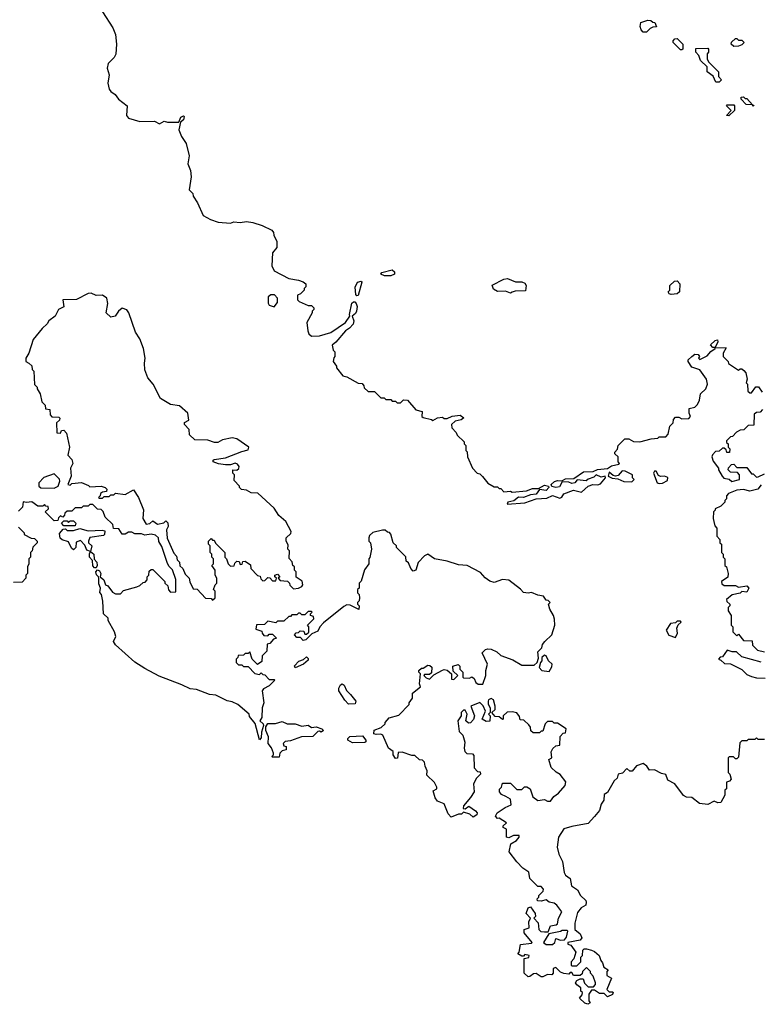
# Model space of a CAD drawing. Extents: x 2494118 to 2687960, y 757339 to 915227.
# Tile 328 of 364: x 2639062 to 2643639, y 880783 to 886866. Entities that reach past the tile are written whole.
import ezdxf

# ---------------------------------------------------------------- set-up
doc = ezdxf.new("R2010")
doc.units = 0

msp = doc.modelspace()

# ---------------------------------------------------------------- linework, layer by layer
at = {"layer": '0CON20XD'}
for points in [[(2639574.5, 886915), (2639638.8, 886815), (2639654, 886775), (2639661.2, 886715), (2639657.1, 886652.9), (2639647.3, 886632.7), (2639608.8, 886595), (2639603.8, 886566.2), (2639616.2, 886525), (2639606.2, 886475), (2639616.1, 886436.1), (2639625, 886423.3), (2639653.3, 886405), (2639673.3, 886375), (2639727.5, 886335), (2639722.5, 886275), (2639735, 886257.5), (2639805, 886236.7), (2639895, 886240), (2639926.2, 886223.8), (2639955, 886240), (2639975, 886232.5), (2640046.7, 886233.3), (2640057.5, 886265), (2640075, 886272.5), (2640078.3, 886268.3), (2640075, 886247.5), (2640057, 886233), (2640046, 886185), (2640062, 886145), (2640091.7, 886101.7), (2640108.8, 886025), (2640102.5, 885975), (2640118, 885935), (2640122.5, 885895), (2640110, 885815), (2640132.5, 885792.5), (2640133.8, 885775), (2640162, 885735), (2640197.3, 885657.3), (2640240.9, 885630.9), (2640290, 885615), (2640365, 885610), (2640385, 885616.7), (2640425, 885613.3), (2640465, 885618.8), (2640503, 885613), (2640560, 885595), (2640620, 885565), (2640631.7, 885551.7), (2640632.5, 885535), (2640652.5, 885495), (2640651.7, 885458.3), (2640623.8, 885425)], [(2642935, 886790), (2642915, 886790), (2642903, 886803), (2642897.5, 886825), (2642901.7, 886848.3), (2642945, 886862.5), (2642961.7, 886861.7), (2642975, 886850), (2642988.3, 886848.3), (2642998.3, 886821.7), (2642975, 886820), (2642958.3, 886811.7), (2642935, 886790)], [(2643155, 886680), (2643145, 886680), (2643100, 886725), (2643100, 886735), (2643111.7, 886748.3), (2643125, 886750), (2643160, 886715), (2643160, 886685), (2643155, 886680)], [(2643475, 886700), (2643460, 886715), (2643461.7, 886728.3), (2643485, 886750), (2643495, 886750), (2643505, 886740), (2643525, 886740), (2643540, 886725), (2643525, 886710), (2643505, 886702.5), (2643475, 886700)], [(2643385, 886480), (2643365, 886480), (2643348.3, 886518.3), (2643310, 886545), (2643310, 886575), (2643270, 886615), (2643260, 886645), (2643240, 886665), (2643241.7, 886688.3), (2643315, 886690), (2643320, 886685), (2643320, 886665), (2643310, 886655), (2643310, 886625), (2643320, 886605), (2643380, 886545), (2643380, 886515), (2643400, 886495), (2643385, 886480)], [(2643445, 886272.5), (2643430, 886275), (2643460, 886305), (2643430, 886335), (2643435, 886340), (2643475, 886340), (2643480, 886335), (2643480, 886305), (2643445, 886272.5)], [(2643595, 886330), (2643590, 886340), (2643551.7, 886341.7), (2643520, 886375), (2643521.7, 886388.3), (2643535, 886390), (2643545, 886380), (2643555, 886380), (2643590, 886340), (2643598.3, 886338.3), (2643595, 886330)], [(2640623.8, 885425), (2640620.8, 885345), (2640634.3, 885314.3), (2640725, 885267.5), (2640786.4, 885256.4), (2640815, 885247.5), (2640830, 885235), (2640830, 885215), (2640820, 885205), (2640820, 885195), (2640798.3, 885171.7), (2640780, 885165), (2640780, 885135), (2640790, 885125), (2640845, 885100), (2640865, 885100), (2640880, 885085), (2640880, 885075), (2640870, 885065), (2640870, 885055), (2640837.5, 884995), (2640843, 884943), (2640850, 884925), (2640865, 884910), (2640915, 884912.5), (2640985, 884933.8), (2641076.7, 884995), (2641102.5, 885035), (2641100, 885045), (2641115.7, 885114.3), (2641125, 885123.8), (2641133.6, 885123.6), (2641142.1, 885112.1), (2641148.1, 885095), (2641144.4, 885065.6), (2641138.1, 885051.9), (2641117.5, 885035), (2641127.1, 885005), (2641124.2, 884985), (2641100.6, 884959.4), (2641075.8, 884944.2), (2641016.7, 884873.3), (2640993.3, 884855), (2641000, 884825), (2641010, 884815), (2641010, 884785), (2641003, 884777), (2641000, 884755), (2641020, 884725), (2641020, 884715), (2641060, 884665), (2641085, 884660), (2641155, 884620), (2641178.3, 884618.3), (2641190, 884605), (2641191.7, 884591.7), (2641215, 884570), (2641255, 884570), (2641295, 884530), (2641315, 884530), (2641325, 884520), (2641355, 884520), (2641365, 884510), (2641385, 884510), (2641395, 884500), (2641415, 884500), (2641435, 884517.5), (2641460, 884515), (2641510, 884455), (2641550, 884445), (2641547.5, 884415), (2641555, 884407.5), (2641606.7, 884396.7), (2641615, 884390), (2641645, 884406.7), (2641675, 884410), (2641685, 884402.5), (2641705, 884402.5), (2641735, 884417.5), (2641785, 884423.3), (2641807, 884407), (2641790, 884395), (2641753.6, 884386.4), (2641730, 884365), (2641732.5, 884345), (2641760, 884315), (2641765, 884300), (2641808.3, 884258.3), (2641810, 884245), (2641820, 884235), (2641820, 884205), (2641827, 884197), (2641830, 884165), (2641860, 884095), (2641890, 884065), (2641905, 884060), (2641923, 884043), (2641955, 884002.5), (2641995, 883980), (2642015, 883980), (2642025, 883970), (2642035, 883970), (2642055, 883950), (2642095, 883952.5), (2642105, 883947.5), (2642195, 883956.2), (2642230.5, 883969.5), (2642269.3, 883970.7), (2642305, 883991.1), (2642330, 883985), (2642332.5, 883975), (2642315, 883958.2), (2642275, 883963.8), (2642254.6, 883935.4), (2642219.4, 883930.6), (2642176.4, 883913.6), (2642144.4, 883915.6), (2642116.8, 883893.2), (2642080, 883885), (2642075, 883873.3), (2642185, 883880.8), (2642255, 883906), (2642320, 883910), (2642355, 883926.2), (2642399.3, 883910.7), (2642413, 883917), (2642425, 883937.5), (2642485, 883958.8), (2642535, 883947.5), (2642576.4, 883983.6), (2642605, 883993.8), (2642635, 883993.3), (2642650.7, 883999.3), (2642682.5, 884035), (2642680, 884045), (2642655, 884040), (2642625, 884054.3), (2642610, 884040), (2642575, 884028.2), (2642562.3, 884017.7), (2642507.5, 884022.5), (2642492, 884005), (2642475, 884001.1), (2642455, 884008.8), (2642415, 884010), (2642399.2, 883980.8), (2642375, 883975.4), (2642351.9, 883981.9), (2642346.2, 883995), (2642366.6, 884013.4), (2642385, 884020), (2642413, 884017), (2642435, 884028.8), (2642487.7, 884032.3), (2642547.5, 884072.5), (2642605.6, 884074.4), (2642632.3, 884087.7), (2642695, 884092.5), (2642720, 884110), (2642765, 884120), (2642770, 884125), (2642760, 884135), (2642760, 884165), (2642740, 884185), (2642740, 884195), (2642757, 884213), (2642760, 884235), (2642803, 884277), (2642827, 884277), (2642855, 884260), (2642895, 884257.5), (2642965, 884277.5), (2643005, 884280), (2643015, 884290), (2643055, 884290), (2643070, 884305), (2643080, 884355), (2643100, 884375), (2643103, 884397), (2643115, 884410), (2643135, 884410), (2643155, 884400), (2643198.3, 884401.7), (2643207.5, 884415), (2643200, 884435), (2643200, 884465), (2643235, 884472.5), (2643251.2, 884488.8), (2643263.3, 884515), (2643270, 884555), (2643302.5, 884585), (2643312.5, 884615), (2643307.5, 884645), (2643265, 884702.5), (2643215, 884720), (2643192.5, 884755), (2643193.3, 884765), (2643215, 884786.2), (2643235, 884800), (2643255, 884797.5), (2643262.5, 884785), (2643257.5, 884775), (2643265, 884767.5), (2643310.7, 884789.3), (2643333.6, 884816.4), (2643360, 884835), (2643360, 884840), (2643345, 884840), (2643331.7, 884858.3), (2643360, 884885), (2643375, 884887.5), (2643377.5, 884875), (2643360, 884840), (2643428.3, 884838.3), (2643410, 884805), (2643410, 884785), (2643440, 884755), (2643441.7, 884741.7), (2643505, 884700), (2643515, 884710), (2643525, 884710), (2643538.3, 884698.3), (2643550, 884685), (2643557.5, 884645), (2643552.5, 884622.5), (2643560, 884615), (2643561.7, 884571.7), (2643575, 884560), (2643585, 884560), (2643611.7, 884598.3), (2643628.3, 884598.3), (2643650, 884565)], [(2641315.9, 885284.1), (2641293.3, 885295), (2641300, 885305), (2641365, 885321.2), (2641377.7, 885307.7), (2641378.8, 885295), (2641355, 885284.2), (2641315.9, 885284.1)], [(2641145, 885160), (2641139.2, 885169.2), (2641135.6, 885214.4), (2641150, 885245), (2641171.7, 885251.7), (2641176.7, 885245), (2641155, 885161.2), (2641145, 885160)], [(2642095, 885177.5), (2642065, 885190), (2642015, 885187.5), (2641990.7, 885200.7), (2641983, 885227), (2642055, 885262.5), (2642077, 885267), (2642127, 885247), (2642165, 885247.5), (2642185, 885237.5), (2642192.5, 885225), (2642188.3, 885191.7), (2642125, 885190), (2642105, 885182.5), (2642095, 885177.5)], [(2643088.3, 885168.3), (2643075, 885172.5), (2643070, 885185), (2643080, 885195), (2643080, 885225), (2643108.3, 885251.7), (2643125, 885252.5), (2643142.5, 885235), (2643140, 885185), (2643125, 885172.5), (2643088.3, 885168.3)], [(2640255, 883280), (2640270, 883295), (2640270, 883335), (2640260, 883345), (2640270, 883375), (2640280, 883385), (2640280, 883415), (2640270, 883435), (2640270, 883465), (2640250, 883495), (2640260, 883505), (2640260, 883535), (2640250, 883545), (2640250, 883565), (2640240, 883575), (2640240, 883615), (2640230, 883625), (2640230, 883645), (2640245, 883660), (2640255, 883650), (2640265, 883650), (2640271.7, 883631.7), (2640330, 883575), (2640330, 883545), (2640340, 883535), (2640350, 883505), (2640365, 883490), (2640388.3, 883491.7), (2640391.7, 883508.3), (2640405, 883520), (2640418.3, 883518.3), (2640425, 883500), (2640438.3, 883501.7), (2640441.7, 883518.3), (2640455, 883520), (2640488.3, 883498.3), (2640490, 883475), (2640531.7, 883431.7), (2640548.3, 883428.3), (2640551.7, 883411.7), (2640565, 883400), (2640578.3, 883401.7), (2640595, 883420), (2640608.3, 883418.3), (2640625, 883400), (2640645, 883400), (2640650, 883415), (2640640, 883425), (2640640, 883435), (2640655, 883440), (2640670, 883425), (2640660, 883415), (2640671.7, 883401.7), (2640718.3, 883398.3), (2640730, 883385), (2640731.7, 883371.7), (2640755, 883350), (2640785, 883353.3), (2640806.7, 883365), (2640812.5, 883375), (2640808.3, 883398.3), (2640771.7, 883421.7), (2640770, 883455), (2640760, 883465), (2640760, 883485), (2640750, 883495), (2640747, 883517), (2640728.3, 883538.3), (2640730, 883585), (2640720, 883595), (2640721.7, 883621.7), (2640710, 883645), (2640710, 883665), (2640738.3, 883691.7), (2640740, 883705), (2640706.7, 883765), (2640663.6, 883803.6), (2640635, 883847.5), (2640535, 883940), (2640493, 883943), (2640465, 883960), (2640433, 883963), (2640420, 883975), (2640420, 883985), (2640388.3, 884018.3), (2640390, 884055), (2640380, 884065), (2640380, 884085), (2640405, 884082.5), (2640417.1, 884092.9), (2640419.2, 884105), (2640409.3, 884119.3), (2640395, 884127.1), (2640365, 884116.2), (2640335, 884116), (2640291.7, 884121.7), (2640257.5, 884135), (2640257.5, 884145), (2640265, 884150), (2640335, 884158.6), (2640435, 884197.5), (2640475, 884209.4), (2640477.8, 884225), (2640405, 884277.1), (2640375, 884282), (2640315, 884270), (2640287, 884253), (2640267, 884253), (2640225, 884267.5), (2640145, 884270), (2640111.7, 884301.7), (2640110, 884335), (2640080, 884365), (2640081.7, 884378.3), (2640107, 884393), (2640101.2, 884435), (2640049.7, 884479.7), (2639995, 884488.8), (2639932.5, 884525), (2639887.5, 884615), (2639854.1, 884654.1), (2639836.4, 884703.6), (2639833.3, 884745), (2639838.8, 884775), (2639827.5, 884835), (2639804, 884895), (2639778.8, 884935), (2639737.5, 885055), (2639725, 885073.8), (2639695, 885084), (2639673.6, 885066.4), (2639653.3, 885035), (2639625, 885027.5), (2639597.5, 885055), (2639607.1, 885112.9), (2639601.2, 885145), (2639575, 885164), (2639535, 885161.4), (2639505, 885176.5), (2639485, 885174), (2639413, 885137), (2639330, 885135), (2639335, 885092.5), (2639302.5, 885075), (2639282.5, 885035), (2639242.5, 885005), (2639233, 884987), (2639200.7, 884959.3), (2639145, 884890), (2639120, 884805), (2639100, 884775), (2639100, 884755), (2639120, 884745), (2639137, 884727), (2639140, 884705), (2639150, 884695), (2639153, 884613), (2639170, 884595), (2639170, 884585), (2639190, 884555), (2639200, 884505), (2639220, 884485), (2639221.7, 884461.7), (2639248.3, 884458.3), (2639250, 884425), (2639261.7, 884411.7), (2639305, 884410), (2639310, 884405), (2639308.3, 884391.7), (2639290, 884375), (2639293, 884313), (2639315, 884312.5), (2639321.7, 884328.3), (2639335, 884330), (2639351.7, 884311.7), (2639370, 884225), (2639360, 884175), (2639385, 884150), (2639390, 884125), (2639377.5, 884095), (2639380, 884045), (2639360, 883995), (2639375, 883990), (2639385, 884000), (2639445, 884007.5), (2639488.3, 883988.3), (2639495, 883980), (2639565, 883983.3), (2639590, 883975), (2639600, 883965), (2639598.3, 883951.7), (2639575, 883947.5), (2639561.7, 883938.3), (2639560, 883925), (2639550, 883915), (2639555, 883910), (2639575, 883910), (2639585, 883920), (2639615, 883920), (2639625, 883930), (2639645, 883930), (2639655, 883940), (2639715, 883932.5), (2639765, 883962.5), (2639796, 883915), (2639827, 883837), (2639823.9, 883783.9), (2639845, 883750), (2639866.7, 883753.3), (2639885, 883770), (2639915, 883750), (2639952.5, 883757.5), (2639965, 883770), (2639978.3, 883758.3), (2639980, 883735), (2639970, 883715), (2639973, 883663), (2640015, 883570), (2640031.7, 883551.7), (2640035, 883530), (2640050, 883515), (2640051.7, 883491.7), (2640070, 883475), (2640085, 883440), (2640110, 883415), (2640113, 883393), (2640135, 883350), (2640158.3, 883348.3), (2640211.7, 883291.7), (2640245, 883290), (2640255, 883280)], [(2640635, 885092.5), (2640655, 885120), (2640656.4, 885146.4), (2640637, 885167), (2640615, 885166.7), (2640597.5, 885155), (2640597.5, 885115), (2640605, 885102.5), (2640635, 885092.5)], [(2643651.7, 884458.3), (2643638.3, 884441.7), (2643615, 884440), (2643601.7, 884428.3), (2643598.3, 884361.7), (2643565, 884360), (2643538.3, 884331.7), (2643515, 884330), (2643491.7, 884318.3), (2643468.3, 884291.7), (2643455, 884290), (2643430, 884265), (2643430, 884255), (2643440, 884245), (2643440, 884225), (2643450, 884215), (2643448.3, 884191.7), (2643431.7, 884191.7), (2643428.3, 884208.3), (2643415, 884220), (2643405, 884220), (2643385, 884200), (2643361.7, 884198.3), (2643343, 884177), (2643340, 884165), (2643348.3, 884138.3), (2643380, 884095), (2643380, 884085), (2643402.5, 884045), (2643413.9, 884033.9), (2643447, 884027), (2643463.6, 884013.6), (2643510, 884025), (2643510, 884055), (2643498.3, 884068.3), (2643455, 884070), (2643440, 884085), (2643441.7, 884098.3), (2643461.7, 884118.3), (2643475, 884120), (2643495, 884100), (2643555, 884100), (2643585, 884060), (2643595, 884060), (2643615, 884040), (2643625, 884042.5), (2643665, 884060)], [(2642845, 884010), (2642860, 884025), (2642850, 884035), (2642850, 884055), (2642805, 884076.2), (2642785, 884078.8), (2642760.5, 884049.5), (2642745, 884045.8), (2642730, 884050), (2642705, 884070), (2642700, 884045), (2642723, 884033), (2642759.3, 884029.3), (2642795, 884012.5), (2642845, 884010)], [(2639275, 883972.5), (2639300, 883985), (2639310, 884015), (2639308.3, 884028.3), (2639275, 884060), (2639211.7, 884038.3), (2639180, 884005), (2639180, 883985), (2639193, 883973), (2639275, 883972.5)], [(2643015, 884000), (2643035, 884003.3), (2643065, 884020), (2643068.3, 884038.3), (2643046.7, 884046.7), (2643023, 884043), (2643010, 884050), (2642995, 884077.5), (2642985, 884077.5), (2642980, 884065), (2643002.5, 884005), (2643015, 884000)], [(2643645, 883992.5), (2643623.6, 883966.4), (2643575, 883952.5), (2643535, 883963.3), (2643495, 883960), (2643441.7, 883938.3), (2643430, 883925), (2643430, 883905), (2643420, 883895), (2643420, 883885), (2643395, 883860), (2643360, 883845), (2643360, 883835), (2643350, 883825), (2643347.5, 883785), (2643352.5, 883765), (2643358.3, 883738.3), (2643370, 883725), (2643370, 883675), (2643390, 883655), (2643390, 883635), (2643400, 883625), (2643400, 883575), (2643410, 883565), (2643410, 883545), (2643420, 883535), (2643420, 883495), (2643430, 883485), (2643440, 883445), (2643438.3, 883421.7), (2643400, 883395), (2643401.7, 883381.7), (2643415, 883370), (2643485, 883370), (2643505, 883360), (2643555, 883367.5), (2643567.5, 883355), (2643555, 883330), (2643525, 883332.5), (2643515, 883323.3), (2643465, 883312.5), (2643430, 883285), (2643431.7, 883271.7), (2643450, 883255), (2643450, 883245), (2643440, 883235), (2643440, 883215), (2643460, 883185), (2643460, 883125), (2643470, 883115), (2643470, 883085), (2643495, 883060), (2643505, 883070), (2643535, 883030), (2643588.3, 883028.3), (2643591.7, 883001.7), (2643621.7, 882971.7), (2643665, 882960)], [(2641605, 883548.8), (2641585, 883563.3), (2641565, 883553.3), (2641525, 883512.5), (2641510, 883465), (2641495, 883460), (2641480, 883475), (2641465, 883510), (2641451.7, 883521.7), (2641448.3, 883548.3), (2641390, 883605), (2641390, 883615), (2641370, 883635), (2641357, 883687), (2641348.3, 883698.3), (2641335, 883700), (2641321.7, 883711.7), (2641305, 883712.5), (2641245, 883697.5), (2641225, 883680), (2641220, 883665), (2641220, 883645), (2641230, 883635), (2641237.5, 883595), (2641227, 883543), (2641220, 883535), (2641220, 883505), (2641193, 883467), (2641171.7, 883398.3), (2641160, 883385), (2641160, 883355), (2641150, 883345), (2641150, 883325), (2641160, 883315), (2641162.5, 883295), (2641160, 883275), (2641150, 883265), (2641150, 883255), (2641160, 883245), (2641158.3, 883221.7), (2641105, 883250), (2641085, 883251.2), (2641065, 883241.2), (2640940, 883140), (2640916.7, 883115), (2640905, 883087.5), (2640867.5, 883072.5), (2640830, 883035), (2640815, 883030), (2640798.3, 883048.3), (2640775, 883050), (2640760, 883065), (2640771.7, 883078.3), (2640785, 883080), (2640795, 883090), (2640818.3, 883088.3), (2640825, 883070), (2640835, 883070), (2640848.3, 883081.7), (2640850, 883115), (2640840, 883125), (2640880, 883165), (2640878.3, 883178.3), (2640860, 883185), (2640860, 883195), (2640870, 883205), (2640865, 883210), (2640845, 883210), (2640825, 883190), (2640805, 883190), (2640795, 883200), (2640785, 883200), (2640775, 883190), (2640745, 883190), (2640735, 883180), (2640725, 883180), (2640695, 883150), (2640655, 883150), (2640645, 883140), (2640595, 883150), (2640575, 883130), (2640525, 883126.7), (2640521.7, 883101.7), (2640558.3, 883088.3), (2640560, 883075), (2640571.7, 883061.7), (2640595, 883060), (2640605, 883070), (2640625, 883070), (2640650, 883045), (2640631.7, 883038.3), (2640608.3, 883011.7), (2640591.7, 883008.3), (2640590, 882965), (2640560, 882935), (2640558.3, 882901.7), (2640531.7, 882881.7), (2640500, 882915), (2640485, 882960), (2640475, 882950), (2640455, 882950), (2640445, 882940), (2640411.7, 882938.3), (2640410, 882925), (2640400, 882915), (2640400, 882895), (2640415, 882880), (2640435, 882880), (2640445, 882870), (2640475, 882870), (2640515, 882827.5), (2640545, 882820), (2640555, 882830), (2640565, 882820), (2640578.3, 882818.3), (2640605, 882790), (2640635, 882790), (2640640, 882785), (2640605, 882750), (2640568.8, 882731.2), (2640560, 882720), (2640572, 882645), (2640561.4, 882615), (2640559.2, 882555), (2640547.5, 882535), (2640567.5, 882515), (2640570, 882505), (2640556.2, 882465), (2640555, 882430), (2640545, 882417.5), (2640518.3, 882518.3), (2640481.7, 882561.7), (2640480, 882575), (2640410, 882635), (2640375, 882652.5), (2640345, 882657.5), (2640275, 882692.5), (2640235, 882697.5), (2640155, 882727.5), (2640115, 882732.5), (2640065, 882757.5), (2639925, 882810), (2639835, 882856.7), (2639775, 882896.7), (2639653.6, 883003.6), (2639642.5, 883025), (2639656.7, 883055), (2639647.5, 883085), (2639610, 883155), (2639608.3, 883168.3), (2639580, 883195), (2639577, 883273), (2639567.5, 883315), (2639558.3, 883328.3), (2639562.5, 883355), (2639550.7, 883380.7), (2639552.5, 883415), (2639550, 883425), (2639536.2, 883436.2), (2639533.3, 883455), (2639543, 883467), (2639555, 883461.2), (2639563.8, 883445), (2639560, 883425), (2639583.3, 883405), (2639592.5, 883375), (2639607.7, 883367.7), (2639635, 883330), (2639655, 883320), (2639685, 883320), (2639705, 883340), (2639787, 883363), (2639805, 883370), (2639825, 883390), (2639838.3, 883391.7), (2639850, 883405), (2639850, 883425), (2639860, 883435), (2639861.7, 883458.3), (2639875, 883470), (2639885, 883470), (2639960, 883395), (2639960, 883385), (2639978.3, 883368.3), (2639983, 883343), (2639995, 883330), (2640028.3, 883331.7), (2640027, 883407), (2640007, 883467), (2639985, 883490), (2639973, 883513), (2639941.7, 883611.7), (2639923, 883643), (2639920, 883665), (2639901.7, 883681.7), (2639875, 883687.5), (2639835, 883682.5), (2639815, 883690), (2639775, 883690), (2639755, 883700), (2639735, 883700), (2639715, 883687.5), (2639695, 883687.5), (2639675, 883720), (2639641.7, 883721.7), (2639638.3, 883748.3), (2639591.7, 883791.7), (2639578.3, 883828.3), (2639565, 883840), (2639543, 883843), (2639515, 883870), (2639495, 883870), (2639485, 883860), (2639455, 883860), (2639445, 883850), (2639405, 883850), (2639385, 883830), (2639355, 883830), (2639341.7, 883818.3), (2639340, 883805), (2639328.3, 883791.7), (2639315, 883800), (2639301.7, 883788.3), (2639298.3, 883771.7), (2639275, 883770), (2639220, 883825), (2639240, 883845), (2639238.3, 883858.3), (2639225, 883860), (2639215, 883870), (2639205, 883860), (2639175, 883860), (2639137, 883887), (2639105, 883882.5), (2639085, 883887.5), (2639080, 883855), (2639055, 883830)], [(2639055, 883730), (2639090, 883695), (2639090, 883685), (2639133, 883663), (2639155, 883660), (2639170, 883645), (2639170, 883635), (2639143, 883607), (2639140, 883585), (2639130, 883575), (2639130, 883545), (2639120, 883535), (2639120, 883505), (2639110, 883485), (2639110, 883445), (2639100, 883435), (2639100, 883415), (2639078.3, 883391.7), (2639025, 883390)], [(2639535, 883480), (2639525, 883480), (2639515, 883492.5), (2639512.5, 883525), (2639493.8, 883545), (2639493.3, 883566.7), (2639500, 883580), (2639478.3, 883588.3), (2639465, 883620), (2639438.3, 883648.3), (2639411.7, 883638.3), (2639410, 883605), (2639395, 883590), (2639381.7, 883601.7), (2639365, 883640), (2639325, 883652.5), (2639313.6, 883663.6), (2639308.3, 883691.7), (2639331.7, 883718.3), (2639345, 883720), (2639355, 883710), (2639395, 883710), (2639435, 883722.5), (2639485, 883707.5), (2639572.5, 883712.5), (2639588.3, 883708.3), (2639587.5, 883685), (2639580.7, 883679.3), (2639495, 883667.5), (2639487.5, 883645), (2639487.5, 883635), (2639508.8, 883615), (2639500, 883580), (2639520, 883565), (2639523, 883533), (2639540, 883515), (2639542, 883495), (2639535, 883480)], [(2639405, 883740), (2639335, 883740), (2639320, 883755), (2639335, 883770), (2639355, 883770), (2639365, 883760), (2639375, 883770), (2639395, 883770), (2639410, 883755), (2639405, 883740)], [(2643665, 882420), (2643625, 882420), (2643615, 882430), (2643605, 882420), (2643565, 882420), (2643555, 882410), (2643525, 882410), (2643511.7, 882398.3), (2643505, 882310), (2643495, 882300), (2643485, 882300), (2643473, 882313), (2643447.5, 882312.5), (2643440, 882305), (2643440, 882215), (2643450, 882205), (2643460, 882175), (2643448.3, 882161.7), (2643430, 882155), (2643430, 882115), (2643420, 882105), (2643420, 882075), (2643395, 882030), (2643377, 882027), (2643355, 882037.5), (2643315, 882017.5), (2643263, 882023), (2643215, 882060), (2643183.6, 882063.6), (2643165, 882072.5), (2643110, 882145), (2643067, 882167), (2643055, 882202.5), (2643028.3, 882208.3), (2642985, 882232.5), (2642955, 882230), (2642937.5, 882255), (2642915, 882270), (2642873.9, 882256.1), (2642847, 882223), (2642833, 882223), (2642815, 882240), (2642788.3, 882211.7), (2642760, 882205), (2642755, 882180), (2642737, 882163), (2642695, 882092.5), (2642675, 882080), (2642672.5, 882045), (2642655, 882020), (2642645, 881980), (2642615, 881943.3), (2642575, 881900), (2642475, 881882.5), (2642425, 881867.5), (2642392.5, 881815), (2642383, 881753), (2642395, 881710), (2642417.5, 881665), (2642427, 881597), (2642435, 881580), (2642465, 881560), (2642472.5, 881515), (2642509.5, 881489.5), (2642527.5, 881455), (2642560, 881425), (2642562.5, 881415), (2642560, 881395), (2642531.7, 881378.3), (2642509.3, 881350.7), (2642493.3, 881285), (2642492.5, 881245), (2642525, 881217.5), (2642536.7, 881193.3), (2642525, 881180), (2642450, 881165), (2642450, 881155), (2642468.3, 881148.3), (2642500, 881105), (2642487, 881063), (2642470, 881045), (2642470, 881025), (2642475, 881020), (2642505, 881020), (2642530, 881045), (2642530, 881075), (2642540, 881085), (2642543, 881117), (2642550, 881125), (2642565, 881126.7), (2642595, 881117.5), (2642615, 881110), (2642642.5, 881085), (2642653, 881053), (2642665, 881040), (2642671.7, 881011.7), (2642700, 880995), (2642690, 880985), (2642691.7, 880961.7), (2642720, 880945), (2642690, 880875), (2642705, 880860), (2642725, 880860), (2642730, 880855), (2642726.4, 880843.6), (2642695, 880830), (2642675, 880850), (2642645, 880850), (2642615, 880870), (2642595, 880870), (2642580, 880845), (2642580, 880805), (2642587, 880793), (2642573, 880783), (2642555, 880790), (2642521.7, 880821.7), (2642538.3, 880841.7), (2642540, 880855), (2642530, 880865), (2642530, 880885), (2642505, 880902.5), (2642497.5, 880915), (2642505, 880930), (2642525, 880940), (2642545, 880940), (2642553, 880913), (2642575, 880890), (2642608.3, 880891.7), (2642620, 880905), (2642620, 880915), (2642607, 880957), (2642590, 880975), (2642590, 880985), (2642565, 881010), (2642550, 880995), (2642540, 880985), (2642538.3, 880971.7), (2642525, 880960), (2642485, 880960), (2642475, 880980), (2642465, 880980), (2642455, 880970), (2642425, 880972.5), (2642405, 880982.5), (2642375, 881010), (2642360, 881005), (2642360, 880975), (2642350, 880965), (2642325, 880967.5), (2642295, 880953.3), (2642285, 880952.5), (2642255, 880972.5), (2642238.3, 880971.7), (2642215.9, 880954.1), (2642205, 880953.3), (2642180, 880975), (2642180, 881065), (2642208.3, 881071.7), (2642210, 881085), (2642185, 881090), (2642175, 881080), (2642165, 881080), (2642140, 881095), (2642150, 881105), (2642157, 881153), (2642225, 881160), (2642230, 881165), (2642180, 881225), (2642180, 881245), (2642210, 881255), (2642208.3, 881291.7), (2642220, 881315), (2642192.5, 881345), (2642205, 881380), (2642220, 881385), (2642247.5, 881345), (2642250, 881325), (2642240, 881315), (2642267, 881287), (2642270, 881245), (2642283, 881233), (2642305, 881230), (2642328.3, 881231.7), (2642343, 881267), (2642377, 881273), (2642385, 881280), (2642392.5, 881315), (2642412.5, 881355), (2642382.5, 881395), (2642365, 881407.5), (2642335, 881413.3), (2642315, 881427.5), (2642285, 881420), (2642261.7, 881421.7), (2642260, 881435), (2642270, 881445), (2642270, 881455), (2642298.3, 881481.7), (2642300, 881495), (2642285, 881510), (2642265, 881510), (2642215, 881560), (2642209.3, 881599.3), (2642172.5, 881625), (2642135, 881662.5), (2642087.5, 881725), (2642096.7, 881775), (2642132.5, 881795), (2642150, 881815), (2642150, 881825), (2642115, 881826.7), (2642085, 881812.5), (2642070, 881815), (2642070, 881865), (2642050, 881875), (2642050, 881885), (2642070, 881905), (2642025, 881932.5), (2642015, 881930), (2642002.5, 881945), (2642013.9, 881966.1), (2642061.7, 881998.3), (2642100, 882015), (2642095, 882050), (2642067, 882067), (2642039.3, 882079.3), (2642027.5, 882095), (2642028.3, 882111.7), (2642040, 882125), (2642045, 882150), (2642095, 882150), (2642135, 882110), (2642165, 882110), (2642183, 882127), (2642197, 882127), (2642217.5, 882115), (2642234, 882064), (2642265, 882042.5), (2642305, 882047.5), (2642325, 882037.5), (2642341.7, 882038.3), (2642363.6, 882066.4), (2642393, 882087), (2642432.5, 882135), (2642437, 882157), (2642403, 882203), (2642377, 882217), (2642347, 882247), (2642332.5, 882295), (2642350, 882305), (2642347, 882343), (2642357, 882363), (2642375, 882380), (2642400, 882385), (2642403, 882437), (2642421.7, 882458.3), (2642435, 882460), (2642440, 882485), (2642385, 882520), (2642365, 882520), (2642355, 882530), (2642325, 882530), (2642310, 882515), (2642295, 882470), (2642285, 882470), (2642275, 882460), (2642235, 882460), (2642221.7, 882471.7), (2642220, 882495), (2642209.3, 882509.3), (2642178.3, 882538.3), (2642155, 882540), (2642151.7, 882561.7), (2642133.6, 882583.6), (2642105, 882590), (2642075, 882587.5), (2642050, 882565), (2642050, 882545), (2642045, 882542.5), (2642025, 882560), (2642001.7, 882561.7), (2641980, 882585), (2642000, 882605), (2642000, 882625), (2641990, 882665), (2641975, 882672.5), (2641960, 882665), (2641957.5, 882655), (2641958.3, 882638.3), (2641970, 882615), (2641970, 882585), (2641960, 882575), (2641970, 882565), (2641968.3, 882531.7), (2641945, 882530), (2641920, 882545), (2641940, 882595), (2641927, 882627), (2641905, 882647.5), (2641850, 882625), (2641872.5, 882565), (2641867, 882543), (2641848.3, 882521.7), (2641835, 882520), (2641820, 882535), (2641827.5, 882575), (2641815, 882600), (2641805, 882600), (2641790, 882585), (2641790, 882565), (2641770, 882535), (2641778.3, 882468.3), (2641800, 882445), (2641813, 882403), (2641808.8, 882365), (2641813.3, 882345), (2641825, 882333.3), (2641860.7, 882330.7), (2641869.3, 882319.3), (2641870, 882245), (2641891.7, 882221.7), (2641908.3, 882218.3), (2641910, 882205), (2641885, 882180), (2641867.5, 882145), (2641870, 882095), (2641849.3, 882060.7), (2641805, 882010), (2641802.5, 881992.5), (2641815, 881990), (2641837, 882007), (2641878.3, 881978.3), (2641890, 881965), (2641887, 881953), (2641865, 881940), (2641845, 881957.5), (2641805, 881970), (2641791.7, 881958.3), (2641775, 881957.5), (2641728.3, 881938.3), (2641710.3, 881960.3), (2641685, 882022.5), (2641645, 882037.5), (2641629.3, 882059.3), (2641618.3, 882101.7), (2641640, 882115), (2641640, 882125), (2641625, 882152.5), (2641578.3, 882198.3), (2641580, 882225), (2641567.5, 882255), (2641565, 882280), (2641551.7, 882291.7), (2641533, 882293), (2641505, 882320), (2641485, 882320), (2641425, 882340), (2641401.7, 882338.3), (2641397, 882303), (2641385, 882302.5), (2641370, 882325), (2641370, 882345), (2641342.5, 882365), (2641306.4, 882446.4), (2641295, 882452.5), (2641265, 882450), (2641250, 882455), (2641253.6, 882476.4), (2641296.4, 882493.6), (2641320, 882515), (2641320, 882525), (2641345, 882552.5), (2641405, 882570), (2641470, 882635), (2641470, 882645), (2641490, 882675), (2641490, 882705), (2641540, 882745), (2641532.5, 882762.5), (2641540, 882825), (2641530, 882835), (2641530, 882845), (2641545, 882860), (2641555, 882860), (2641585, 882877.5), (2641597, 882877), (2641610, 882865), (2641608.3, 882831.7), (2641595, 882820), (2641565, 882820), (2641560, 882815), (2641575, 882800), (2641595, 882792.5), (2641621.7, 882818.3), (2641675, 882847.5), (2641685, 882852.5), (2641705, 882847.5), (2641730, 882825), (2641731.7, 882791.7), (2641745, 882790), (2641770, 882815), (2641741.7, 882841.7), (2641738.3, 882871.7), (2641771.7, 882881.7), (2641781.7, 882871.7), (2641783, 882853), (2641800, 882835), (2641800, 882805), (2641805, 882800), (2641841.7, 882798.3), (2641857, 882807), (2641870, 882795), (2641880.7, 882770.7), (2641895, 882760), (2641925, 882760), (2641942.5, 882815), (2641942.5, 882845), (2641952.5, 882885), (2641920, 882955), (2641940, 882975), (2641955, 882980), (2641975, 882977.5), (2642010.7, 882960.7), (2642035, 882937.5), (2642110.7, 882910.7), (2642165, 882877.5), (2642241.7, 882878.3), (2642260, 882895), (2642267.5, 882922.5), (2642265, 882960), (2642290, 882985), (2642293.8, 883006.2), (2642306.7, 883025), (2642350, 883065), (2642370, 883125), (2642367, 883163), (2642361.2, 883185), (2642337.5, 883225), (2642330, 883255), (2642340, 883265), (2642328.3, 883278.3), (2642315, 883280), (2642300, 883305), (2642265, 883310), (2642225, 883327.5), (2642205, 883322.5), (2642176.4, 883326.4), (2642157.7, 883347.7), (2642085, 883403.8), (2642045, 883406.7), (2641995, 883390), (2641968.3, 883398.3), (2641938.3, 883418.3), (2641910.7, 883450.7), (2641827.5, 883495), (2641775, 883499.2), (2641705, 883521.2), (2641625, 883536.2), (2641605, 883548.8)], [(2643115, 883050), (2643127.5, 883075), (2643123, 883107), (2643131.7, 883128.3), (2643150, 883145), (2643145, 883150), (2643125, 883150), (2643115, 883140), (2643083.3, 883136.7), (2643057.5, 883095), (2643073.6, 883063.6), (2643115, 883050)], [(2640765, 882862.5), (2640760, 882875), (2640787, 882903), (2640817, 882913), (2640835, 882930), (2640845, 882920), (2640845, 882910), (2640815.8, 882884.2), (2640765, 882862.5)], [(2642335, 882840), (2642351.7, 882868.3), (2642352.5, 882885), (2642330, 882905), (2642316.4, 882936.4), (2642305, 882940), (2642290, 882925), (2642290, 882905), (2642280, 882895), (2642273, 882863), (2642290, 882845), (2642335, 882840)], [(2643645, 882896.2), (2643525, 882930), (2643491.7, 882961.7), (2643465, 882960), (2643435, 882970), (2643405, 882930), (2643391.7, 882928.3), (2643380, 882915), (2643395, 882910), (2643418.3, 882888.3), (2643455, 882887.5), (2643525, 882852.5), (2643555, 882820), (2643585, 882807.5), (2643615, 882800), (2643668.3, 882798.3)], [(2641095, 882637.5), (2641071.7, 882661.7), (2641035, 882720), (2641033.9, 882736.1), (2641045, 882757.5), (2641055, 882762.5), (2641067.5, 882755), (2641081.2, 882721.2), (2641107.7, 882697.7), (2641140, 882655), (2641135, 882640), (2641095, 882637.5)], [(2640665, 882310), (2640625, 882310), (2640620, 882315), (2640630, 882325), (2640630, 882335), (2640618.3, 882368.3), (2640597.5, 882395), (2640600, 882435), (2640583.8, 882475), (2640583.3, 882496.7), (2640595, 882517.5), (2640643, 882517), (2640685, 882530), (2640715, 882516.7), (2640765, 882516), (2640805, 882501.2), (2640845, 882506.7), (2640865, 882492.5), (2640895, 882496.7), (2640930, 882485), (2640940, 882475), (2640926.4, 882463.6), (2640915, 882470), (2640905, 882467.5), (2640875, 882437.5), (2640803.6, 882436.4), (2640735, 882410), (2640703, 882407), (2640690, 882395), (2640695, 882380), (2640710, 882375), (2640710, 882355), (2640685, 882350), (2640670, 882335), (2640665, 882310)], [(2641118.3, 882398.3), (2641090, 882415), (2641090, 882425), (2641103.3, 882436.7), (2641181.7, 882441.7), (2641202.5, 882415), (2641202.5, 882405), (2641195, 882400), (2641118.3, 882398.3)], [(2642355, 881152.5), (2642370, 881165), (2642375, 881190), (2642405, 881180), (2642428.3, 881181.7), (2642441.7, 881198.3), (2642450, 881235), (2642445, 881240), (2642415, 881240), (2642405, 881232.5), (2642331.7, 881218.3), (2642300, 881165), (2642315, 881152.5), (2642355, 881152.5)]]:
    msp.add_lwpolyline(points, dxfattribs=at)

doc.saveas('drawing.dxf')
